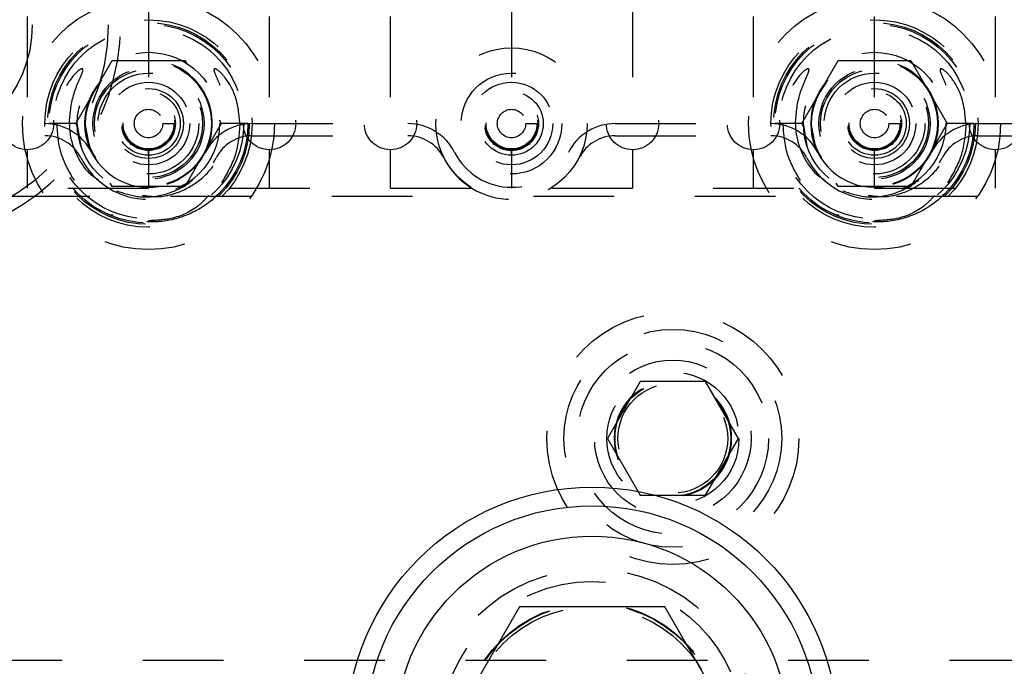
# Model space of a CAD drawing. Header units: inches. Extents: x 1880 to 2363, y -453 to -54.
# Tile 516 of 656: x 1902.968 to 1904.189, y -122.127 to -121.326. Entities that reach past the tile are written whole.
import ezdxf

# ---------------------------------------------------------------- set-up
doc = ezdxf.new("R2010")
doc.units = ezdxf.units.IN
doc.header["$LTSCALE"] = 0.5
doc.header["$MEASUREMENT"] = 0
doc.linetypes.add('HIDDEN', pattern=[0.225, 0.15, -0.075])
doc.layers.add('SID-M-H', color=4, linetype='HIDDEN')
doc.layers.add('SID-M-S', color=105, linetype='Continuous')

msp = doc.modelspace()

# ---------------------------------------------------------------- linework, layer by layer
at = {"layer": 'SID-M-H'}
for p, q in [((1902.97767, -121.42182), (1902.97767, -120.49682)), ((1903.12767, -120.49682), (1903.12767, -121.42182)), ((1903.27767, -121.42182), (1903.27767, -120.49682)), ((1903.42767, -121.42182), (1903.42767, -120.49682)), ((1903.57767, -120.49682), (1903.57767, -121.42182)), ((1903.72767, -120.49682), (1903.72767, -121.42182)), ((1903.87767, -121.42182), (1903.87767, -120.49682)), ((1904.02767, -121.42182), (1904.02767, -120.49682)), ((1904.17767, -121.42182), (1904.17767, -120.49682)), ((1903.03748, -121.45432), (1903.08258, -121.37622)), ((1903.08258, -121.37622), (1903.17276, -121.37622)), ((1903.17276, -121.37622), (1903.17523, -121.38049)), ((1903.93748, -121.45432), (1903.98258, -121.37622)), ((1903.98258, -121.37622), (1904.07276, -121.37622)), ((1904.07276, -121.37622), (1904.11785, -121.45432)), ((1903.12767, -121.42282), (1903.12767, -121.42282)), ((1903.57767, -121.42282), (1903.57767, -121.42282)), ((1904.02767, -121.42282), (1904.02767, -121.42282)), ((1903.2151, -121.44955), (1903.21785, -121.45432)), ((1902.65611, -121.45442), (1902.99922, -121.45442)), ((1903.03942, -121.45432), (1903.00442, -121.45432)), ((1903.04023, -121.45908), (1903.03748, -121.45432)), ((1903.04417, -121.48199), (1903.03942, -121.45432)), ((1903.04867, -121.45432), (1903.05468, -121.48455)), ((1903.14528, -121.45432), (1903.15916, -121.45432)), ((1903.16113, -121.45432), (1903.16113, -121.45432)), ((1903.17097, -121.45432), (1903.17097, -121.45432)), ((1903.21785, -121.45432), (1903.17276, -121.53242)), ((1903.25092, -121.45432), (1903.216, -121.45432)), ((1903.25611, -121.45442), (1903.44922, -121.45442)), ((1903.59528, -121.45432), (1903.60916, -121.45432)), ((1903.70611, -121.45442), (1903.89922, -121.45442)), ((1903.93942, -121.45432), (1903.90442, -121.45432)), ((1903.94023, -121.45908), (1903.93748, -121.45432)), ((1903.94417, -121.48199), (1903.93942, -121.45432)), ((1903.94867, -121.45432), (1903.95468, -121.48455)), ((1904.04528, -121.45432), (1904.05916, -121.45432)), ((1904.06113, -121.45432), (1904.06113, -121.45432)), ((1904.07097, -121.45432), (1904.07097, -121.45432)), ((1904.11785, -121.45432), (1904.07276, -121.53242)), ((1904.15092, -121.45432), (1904.116, -121.45432)), ((1904.15611, -121.45442), (1904.64922, -121.45442)), ((1902.65611, -121.46942), (1902.99922, -121.46942)), ((1903.25611, -121.46942), (1903.44922, -121.46942)), ((1903.70611, -121.46942), (1903.89922, -121.46942)), ((1904.15611, -121.46942), (1904.64922, -121.46942)), ((1902.97767, -121.53432), (1902.97767, -121.48682)), ((1903.05468, -121.48455), (1903.0572, -121.49003)), ((1903.12767, -121.48682), (1903.12767, -121.53432)), ((1903.27767, -121.53432), (1903.27767, -121.48682)), ((1903.42767, -121.53432), (1903.42767, -121.48682)), ((1903.57767, -121.48682), (1903.57767, -121.53432)), ((1903.72767, -121.48682), (1903.72767, -121.53432)), ((1903.87767, -121.53432), (1903.87767, -121.48682)), ((1903.95468, -121.48455), (1903.9572, -121.49003)), ((1904.02767, -121.53432), (1904.02767, -121.48682)), ((1904.17767, -121.53432), (1904.17767, -121.48682)), ((1901.62767, -121.53432), (1904.77767, -121.53432)), ((1903.08258, -121.53242), (1903.08011, -121.52814)), ((1903.17276, -121.53242), (1903.08258, -121.53242)), ((1903.17956, -121.52628), (1903.16113, -121.53558)), ((1903.98258, -121.53242), (1903.98011, -121.52814)), ((1904.07276, -121.53242), (1903.98258, -121.53242)), ((1904.07956, -121.52628), (1904.06113, -121.53558)), ((1902.5548, -121.54432), (1903.10054, -121.54432)), ((1903.1548, -121.54432), (1903.55054, -121.54432)), ((1903.6048, -121.54432), (1904.00054, -121.54432)), ((1904.0548, -121.54432), (1904.75054, -121.54432)), ((1903.12767, -121.57243), (1903.12767, -121.57243)), ((1904.02767, -121.57243), (1904.02767, -121.57243)), ((1903.73707, -121.7741), (1903.69648, -121.84442)), ((1903.81826, -121.7741), (1903.73707, -121.7741)), ((1903.85886, -121.84442), (1903.81826, -121.7741)), ((1903.69648, -121.84442), (1903.73707, -121.91473)), ((1903.81826, -121.91473), (1903.85886, -121.84442)), ((1903.73707, -121.91473), (1903.81826, -121.91473)), ((1901.92067, -122.11942), (1905.33467, -122.11942))]:
    msp.add_line(p, q, dxfattribs=at)
for centre, radius in [((1902.82767, -121.33182), 0.25), ((1902.82767, -121.33182), 0.156), ((1903.12767, -121.45432), 0.15625), ((1904.02767, -121.45432), 0.15625), ((1903.12767, -121.45432), 0.1285), ((1903.12767, -121.45432), 0.125), ((1904.02767, -121.45432), 0.1285), ((1904.02767, -121.45432), 0.125), ((1903.12767, -121.45432), 0.12325), ((1903.12767, -121.45432), 0.11811), ((1904.02767, -121.45432), 0.12325), ((1904.02767, -121.45432), 0.11811), ((1903.12767, -121.45432), 0.08825), ((1903.57767, -121.45432), 0.09375), ((1904.02767, -121.45432), 0.08825), ((1903.12767, -121.45432), 0.07874), ((1903.12767, -121.45432), 0.078), ((1904.02767, -121.45432), 0.07874), ((1904.02767, -121.45432), 0.078), ((1903.12767, -121.45432), 0.0689), ((1903.12767, -121.45432), 0.06693), ((1904.02767, -121.45432), 0.0689), ((1904.02767, -121.45432), 0.06693), ((1903.12767, -121.45432), 0.0625), ((1903.12767, -121.45432), 0.05118), ((1903.57767, -121.45432), 0.0625), ((1903.57767, -121.45432), 0.05118), ((1904.02767, -121.45432), 0.0625), ((1904.02767, -121.45432), 0.05118), ((1903.12767, -121.45432), 0.04331), ((1903.12767, -121.45432), 0.03937), ((1903.57767, -121.45432), 0.03937), ((1904.02767, -121.45432), 0.04331), ((1904.02767, -121.45432), 0.03937), ((1902.97767, -121.45432), 0.0325), ((1903.12767, -121.45432), 0.03346), ((1903.12767, -121.45432), 0.0325), ((1903.12767, -121.45432), 0.0315), ((1903.12767, -121.45432), 0.0315), ((1903.27767, -121.45432), 0.0325), ((1903.42767, -121.45432), 0.0325), ((1903.57767, -121.45432), 0.0335), ((1903.57767, -121.45432), 0.0325), ((1903.57767, -121.45432), 0.0315), ((1903.57767, -121.45432), 0.0315), ((1903.72767, -121.45432), 0.0325), ((1903.87767, -121.45432), 0.0325), ((1904.02767, -121.45432), 0.03346), ((1904.02767, -121.45432), 0.0325), ((1904.02767, -121.45432), 0.0315), ((1904.02767, -121.45432), 0.0315), ((1904.17767, -121.45432), 0.0325), ((1903.12767, -121.45432), 0.01761), ((1903.57767, -121.45432), 0.01761), ((1904.02767, -121.45432), 0.01761), ((1903.77767, -121.84442), 0.15625), ((1903.77767, -121.84442), 0.135), ((1903.77767, -121.84442), 0.1186), ((1903.77767, -121.84442), 0.097), ((1903.77767, -121.84442), 0.082), ((1903.77767, -121.84442), 0.07247), ((1903.77767, -121.84442), 0.0722), ((1903.77767, -121.84442), 0.07168), ((1903.77767, -121.84442), 0.068), ((1903.67767, -122.20932), 0.203), ((1903.67767, -122.20932), 0.1875), ((1903.67767, -122.20932), 0.16072), ((1903.67767, -122.20932), 0.16045), ((1903.67767, -122.20932), 0.15993), ((1903.67767, -122.20932), 0.15625)]:
    msp.add_circle(centre, radius, dxfattribs=at)
for centre, radius, start, end in [((1902.82767, -121.33182), 0.2655, 119.31707, 60.68293), ((1903.12767, -121.45432), 0.079, 206.87743, 180), ((1904.02767, -121.45432), 0.079, 206.87743, 180), ((1902.99922, -121.51942), 0.065, 26.87743, 90), ((1903.25611, -121.51942), 0.065, 90, 153.12257), ((1903.44922, -121.51942), 0.065, 26.87743, 90), ((1903.70611, -121.51942), 0.065, 90, 153.12257), ((1903.89922, -121.51942), 0.065, 26.87743, 90), ((1904.15611, -121.51942), 0.065, 90, 153.12257), ((1902.99922, -121.51942), 0.05, 26.87743, 90), ((1903.25611, -121.51942), 0.05, 90, 153.12257), ((1903.44922, -121.51942), 0.05, 26.87743, 90), ((1903.70611, -121.51942), 0.05, 90, 153.12257), ((1903.89922, -121.51942), 0.05, 26.87743, 90), ((1904.15611, -121.51942), 0.05, 90, 153.12257), ((1903.12767, -121.45432), 0.094, 206.87743, 333.12257), ((1903.57767, -121.45432), 0.094, 206.87743, 333.12257), ((1903.57767, -121.45432), 0.079, 206.87743, 333.12257), ((1904.02767, -121.45432), 0.094, 206.87743, 333.12257)]:
    msp.add_arc(centre, radius, start, end, dxfattribs=at)
for points, knots in [([(1903.02954, -121.45432), (1903.03055, -121.44248), (1903.03205, -121.42477), (1903.0395, -121.40554), (1903.04361, -121.39626), (1903.04556, -121.39161), (1903.04632, -121.38919), (1903.0465, -121.38795), (1903.04645, -121.38728), (1903.04631, -121.38688), (1903.04607, -121.38663), (1903.04578, -121.38648), (1903.04531, -121.38643), (1903.04413, -121.38668), (1903.0404, -121.38885), (1903.03143, -121.39782), (1903.01971, -121.41755), (1903.0146, -121.43906), (1903.01433, -121.45212), (1903.01429, -121.45432)], [0, 0, 0, 0, 0.2379614, 0.3558648, 0.4139563, 0.4430096, 0.4576723, 0.4650202, 0.468145, 0.4713047, 0.4731896, 0.4750753, 0.4777409, 0.4826796, 0.4989153, 0.5638328, 0.7365381, 0.9556022, 1, 1, 1, 1]), ([(1903.24104, -121.45432), (1903.23998, -121.44307), (1903.23807, -121.42293), (1903.22615, -121.40093), (1903.21657, -121.39014), (1903.21176, -121.38692), (1903.21035, -121.38649), (1903.20986, -121.38643), (1903.20946, -121.38651), (1903.20919, -121.38668), (1903.20899, -121.38696), (1903.20884, -121.38744), (1903.20888, -121.38893), (1903.2107, -121.39421), (1903.21656, -121.40676), (1903.22401, -121.42759), (1903.22519, -121.44529), (1903.22579, -121.45432)], [0, 0, 0, 0, 0.2257023, 0.4042496, 0.4931466, 0.5153527, 0.5191338, 0.5229358, 0.5250771, 0.5272378, 0.5291333, 0.5319246, 0.5373757, 0.5588102, 0.6434775, 0.8183439, 1, 1, 1, 1]), ([(1903.92954, -121.45432), (1903.93055, -121.44248), (1903.93205, -121.42477), (1903.9395, -121.40554), (1903.94361, -121.39626), (1903.94556, -121.39161), (1903.94632, -121.38919), (1903.9465, -121.38795), (1903.94645, -121.38728), (1903.94631, -121.38688), (1903.94607, -121.38663), (1903.94578, -121.38648), (1903.94531, -121.38643), (1903.94413, -121.38668), (1903.9404, -121.38885), (1903.93143, -121.39782), (1903.91971, -121.41755), (1903.9146, -121.43906), (1903.91433, -121.45212), (1903.91429, -121.45432)], [0, 0, 0, 0, 0.2379614, 0.3558648, 0.4139563, 0.4430096, 0.4576723, 0.4650202, 0.468145, 0.4713047, 0.4731896, 0.4750753, 0.4777409, 0.4826796, 0.4989153, 0.5638328, 0.7365381, 0.9556022, 1, 1, 1, 1]), ([(1904.14104, -121.45432), (1904.13998, -121.44307), (1904.13807, -121.42293), (1904.12615, -121.40093), (1904.11657, -121.39014), (1904.11176, -121.38692), (1904.11035, -121.38649), (1904.10986, -121.38643), (1904.10946, -121.38651), (1904.10919, -121.38668), (1904.10899, -121.38696), (1904.10884, -121.38744), (1904.10888, -121.38893), (1904.1107, -121.39421), (1904.11656, -121.40676), (1904.12401, -121.42759), (1904.12519, -121.44529), (1904.12579, -121.45432)], [0, 0, 0, 0, 0.2257023, 0.4042496, 0.4931466, 0.5153527, 0.5191338, 0.5229358, 0.5250771, 0.5272378, 0.5291333, 0.5319246, 0.5373757, 0.5588102, 0.6434775, 0.8183439, 1, 1, 1, 1]), ([(1903.03588, -121.52499), (1903.02973, -121.5145), (1903.01695, -121.4927), (1903.0152, -121.46743), (1903.01429, -121.45432)], [0, 0, 0, 0, 0.4811833, 1, 1, 1, 1]), ([(1903.02954, -121.45432), (1903.02964, -121.4573), (1903.03006, -121.47068), (1903.03762, -121.49385), (1903.05108, -121.51497), (1903.06266, -121.5222), (1903.06513, -121.52374)], [0, 0, 0, 0, 0.1103256, 0.495314, 0.891973, 1, 1, 1, 1]), ([(1903.08818, -121.53772), (1903.09717, -121.5407), (1903.11615, -121.54699), (1903.14693, -121.54388), (1903.17558, -121.53157), (1903.19842, -121.51061), (1903.21005, -121.48903), (1903.21389, -121.47459), (1903.21505, -121.46819), (1903.21547, -121.46515), (1903.21577, -121.46217), (1903.21594, -121.45993), (1903.21608, -121.45716), (1903.2161, -121.45528), (1903.21611, -121.45432)], [0, 0, 0, 0, 0.1567393, 0.3310772, 0.5021307, 0.6703066, 0.8382693, 0.9026123, 0.9186663, 0.9466697, 0.953668, 0.9686986, 0.983972, 1, 1, 1, 1]), ([(1903.11993, -121.54319), (1903.12659, -121.54409), (1903.14384, -121.54643), (1903.17158, -121.53814), (1903.1987, -121.52033), (1903.21802, -121.49426), (1903.22526, -121.47065), (1903.22569, -121.45729), (1903.22579, -121.45432)], [0, 0, 0, 0, 0.1284288, 0.3324816, 0.5385166, 0.7437376, 0.9429204, 1, 1, 1, 1]), ([(1903.24104, -121.45432), (1903.2401, -121.46741), (1903.23819, -121.4937), (1903.2248, -121.51638), (1903.21809, -121.52776)], [0, 0, 0, 0, 0.4982217, 1, 1, 1, 1]), ([(1903.93588, -121.52499), (1903.92973, -121.5145), (1903.91695, -121.4927), (1903.9152, -121.46743), (1903.91429, -121.45432)], [0, 0, 0, 0, 0.4811833, 1, 1, 1, 1]), ([(1903.92954, -121.45432), (1903.92964, -121.4573), (1903.93006, -121.47068), (1903.93762, -121.49385), (1903.95108, -121.51497), (1903.96266, -121.5222), (1903.96513, -121.52374)], [0, 0, 0, 0, 0.1103256, 0.495314, 0.891973, 1, 1, 1, 1]), ([(1903.98818, -121.53772), (1903.99717, -121.5407), (1904.01615, -121.54699), (1904.04693, -121.54388), (1904.07558, -121.53157), (1904.09842, -121.51061), (1904.11005, -121.48903), (1904.11389, -121.47459), (1904.11505, -121.46819), (1904.11547, -121.46515), (1904.11577, -121.46217), (1904.11594, -121.45993), (1904.11608, -121.45716), (1904.1161, -121.45528), (1904.11611, -121.45432)], [0, 0, 0, 0, 0.1567393, 0.3310772, 0.5021307, 0.6703066, 0.8382693, 0.9026123, 0.9186663, 0.9466697, 0.953668, 0.9686986, 0.983972, 1, 1, 1, 1]), ([(1904.01993, -121.54319), (1904.02659, -121.54409), (1904.04384, -121.54643), (1904.07158, -121.53814), (1904.0987, -121.52033), (1904.11802, -121.49426), (1904.12526, -121.47065), (1904.12569, -121.45729), (1904.12579, -121.45432)], [0, 0, 0, 0, 0.1284288, 0.3324816, 0.5385166, 0.7437376, 0.9429204, 1, 1, 1, 1]), ([(1904.14104, -121.45432), (1904.1401, -121.46741), (1904.13819, -121.4937), (1904.1248, -121.51638), (1904.11809, -121.52776)], [0, 0, 0, 0, 0.4982217, 1, 1, 1, 1]), ([(1903.12767, -121.49369), (1903.12767, -121.49257), (1903.12767, -121.49025), (1903.12767, -121.48761), (1903.12767, -121.48607), (1903.12767, -121.4859), (1903.12767, -121.48581)], [0, 0, 0, 0, 0.2702613, 0.5624294, 0.7897364, 1, 1, 1, 1]), ([(1903.57767, -121.49369), (1903.57767, -121.49257), (1903.57767, -121.49025), (1903.57767, -121.48761), (1903.57767, -121.48607), (1903.57767, -121.4859), (1903.57767, -121.48581)], [0, 0, 0, 0, 0.2702613, 0.5624294, 0.7897364, 1, 1, 1, 1]), ([(1904.02767, -121.49369), (1904.02767, -121.49257), (1904.02767, -121.49025), (1904.02767, -121.48761), (1904.02767, -121.48607), (1904.02767, -121.4859), (1904.02767, -121.48581)], [0, 0, 0, 0, 0.2702613, 0.5624294, 0.7897364, 1, 1, 1, 1]), ([(1903.21592, -121.54035), (1903.2147, -121.54157), (1903.20384, -121.55241), (1903.17931, -121.56851), (1903.13945, -121.57847), (1903.09995, -121.57368), (1903.07155, -121.56267), (1903.06052, -121.55107), (1903.05848, -121.54892)], [0, 0, 0, 0, 0.0296945, 0.2651226, 0.4965645, 0.7242061, 0.9489615, 1, 1, 1, 1]), ([(1903.20235, -121.54345), (1903.19858, -121.54752), (1903.18595, -121.56116), (1903.15925, -121.57327), (1903.13696, -121.57438), (1903.12767, -121.57484)], [0, 0, 0, 0, 0.1988974, 0.665848, 1, 1, 1, 1]), ([(1904.11592, -121.54035), (1904.1147, -121.54157), (1904.10384, -121.55241), (1904.07931, -121.56851), (1904.03945, -121.57847), (1903.99995, -121.57368), (1903.97155, -121.56267), (1903.96052, -121.55107), (1903.95848, -121.54892)], [0, 0, 0, 0, 0.0296945, 0.2651226, 0.4965645, 0.7242061, 0.9489615, 1, 1, 1, 1]), ([(1904.10235, -121.54345), (1904.09858, -121.54752), (1904.08595, -121.56116), (1904.05925, -121.57327), (1904.03696, -121.57438), (1904.02767, -121.57484)], [0, 0, 0, 0, 0.1988974, 0.665848, 1, 1, 1, 1]), ([(1903.0839, -121.56814), (1903.08152, -121.56791), (1903.07882, -121.56766), (1903.07666, -121.56617), (1903.07641, -121.56599)], [0, 0, 0, 0, 0.8839994, 1, 1, 1, 1]), ([(1903.9839, -121.56814), (1903.98152, -121.56791), (1903.97882, -121.56766), (1903.97666, -121.56617), (1903.97641, -121.56599)], [0, 0, 0, 0, 0.8839994, 1, 1, 1, 1])]:
    msp.add_open_spline(points, degree=3, knots=knots, dxfattribs=at)
at = {"layer": 'SID-M-S'}
for p, q in [((1903.5876, -122.05332), (1903.49753, -122.20932)), ((1903.76773, -122.05332), (1903.5876, -122.05332)), ((1903.8578, -122.20932), (1903.76773, -122.05332))]:
    msp.add_line(p, q, dxfattribs=at)
for radius in [0.3045, 0.28125, 0.24375]:
    msp.add_circle((1903.67767, -122.20932), radius, dxfattribs=at)

doc.saveas('drawing.dxf')
